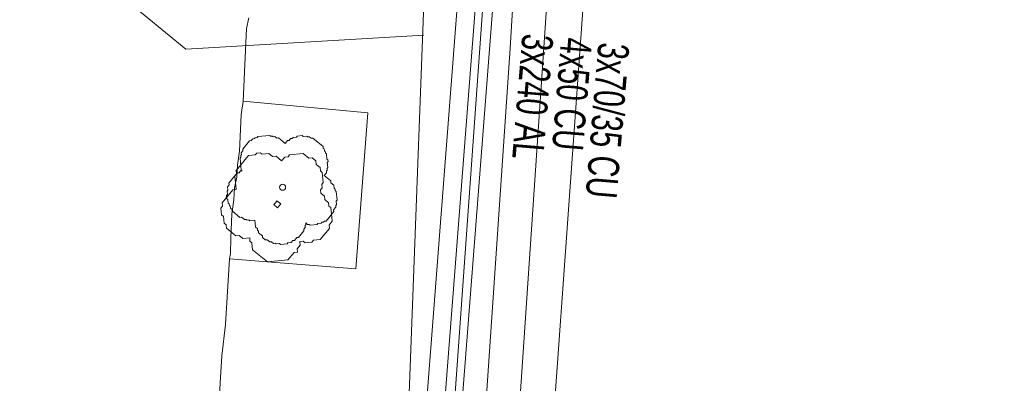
# Model space of a CAD drawing. Header units: metres. Extents: x -740 to 758, y -633 to 854.
# Tile 424 of 656: x -32.7 to -15.75, y -355.67 to -349.42. Entities that reach past the tile are written whole.
import ezdxf

# ---------------------------------------------------------------- set-up
doc = ezdxf.new("R2010")
doc.units = ezdxf.units.M
doc.header["$MEASUREMENT"] = 0
for name, color, linetype in [('Gas.LOVION', 7, 'Continuous'), ('Gis.LOVION', 7, 'Continuous'), ('Grundkarte.LOVION', 7, 'Continuous'), ('Strom.LOVION', 7, 'Continuous'), ('Telko.LOVION', 7, 'Continuous'), ('Wasser.LOVION', 7, 'Continuous')]:
    doc.layers.add(name, color=color, linetype=linetype)
doc.styles.add('ERSTELLTER_STIL_1', font='arial.ttf')

msp = doc.modelspace()

# ---------------------------------------------------------------- linework, layer by layer
at = {"layer": 'Gas.LOVION', "color": 5, "linetype": 'Continuous', "lineweight": 18}
msp.add_lwpolyline([(-27.533, -398.019), (-27.033, -389.68), (-26.695, -383.765), (-26.481, -380.656), (-26.287, -377.504), (-25.652, -368.279), (-24.929, -359.504), (-24.78, -357.554), (-24.256, -349.907), (-23.821, -342.727), (-23.171, -334.402), (-23.145, -333.912), (-22.395, -321.632), (-22.127, -316.818), (-22.047, -316.426), (-21.365, -312.517), (-20.447, -308.614)], dxfattribs=at)
at = {"layer": 'Gis.LOVION', "color": 44, "linetype": 'Continuous', "lineweight": 18}
msp.add_lwpolyline([(-27.775, -352.911), (-27.773, -352.94), (-27.786, -352.956), (-27.783, -352.986), (-27.809, -353.018), (-27.806, -353.047), (-27.899, -353.16), (-27.928, -353.162), (-27.968, -353.211), (-27.997, -353.213), (-28.024, -353.246), (-28.082, -353.251), (-28.095, -353.267), (-28.212, -353.279), (-28.228, -353.266), (-28.287, -353.271), (-28.303, -353.258), (-28.332, -353.261), (-28.364, -353.235), (-28.394, -353.237), (-28.442, -353.198), (-28.471, -353.201), (-28.519, -353.161), (-28.522, -353.132), (-28.587, -353.079), (-28.589, -353.05), (-28.606, -353.037), (-28.608, -353.007), (-28.641, -352.981), (-28.652, -352.864), (-28.74, -352.872), (-28.756, -352.859), (-28.785, -352.862), (-28.801, -352.849), (-28.83, -352.852), (-28.879, -352.812), (-28.908, -352.815), (-29.037, -352.709), (-29.039, -352.68), (-29.072, -352.654), (-29.074, -352.624), (-29.09, -352.611), (-29.093, -352.582), (-29.109, -352.569), (-29.115, -352.51), (-29.131, -352.497), (-29.137, -352.438), (-29.124, -352.422), (-29.129, -352.364), (-29.116, -352.348), (-29.122, -352.289), (-29.096, -352.257), (-29.098, -352.228), (-28.953, -352.051), (-28.924, -352.048), (-28.897, -352.016), (-28.868, -352.013), (-28.884, -352), (-28.904, -351.795), (-28.891, -351.779), (-28.894, -351.749), (-28.881, -351.733), (-28.884, -351.704), (-28.857, -351.672), (-28.86, -351.643), (-28.741, -351.498), (-28.712, -351.495), (-28.685, -351.463), (-28.656, -351.46), (-28.643, -351.444), (-28.614, -351.441), (-28.6, -351.425), (-28.396, -351.405), (-28.379, -351.418), (-28.35, -351.416), (-28.334, -351.429), (-28.305, -351.426), (-28.273, -351.452), (-28.243, -351.449), (-28.131, -351.542), (-28.091, -351.494), (-28.062, -351.491), (-28.036, -351.459), (-28.006, -351.456), (-27.993, -351.44), (-27.935, -351.434), (-27.921, -351.418), (-27.834, -351.409), (-27.818, -351.423), (-27.759, -351.417), (-27.743, -351.43), (-27.714, -351.427), (-27.681, -351.454), (-27.652, -351.451), (-27.475, -351.596), (-27.473, -351.625), (-27.457, -351.638), (-27.454, -351.668), (-27.438, -351.681), (-27.435, -351.71), (-27.419, -351.723), (-27.41, -351.811), (-27.394, -351.824), (-27.391, -351.854), (-27.404, -351.87), (-27.396, -351.958), (-27.409, -351.974), (-27.406, -352.003), (-27.419, -352.019), (-27.416, -352.048), (-27.456, -352.097), (-27.344, -352.189), (-27.341, -352.218), (-27.293, -352.258), (-27.287, -352.316), (-27.271, -352.33), (-27.268, -352.359), (-27.252, -352.372), (-27.237, -352.519), (-27.251, -352.535), (-27.245, -352.593), (-27.258, -352.609), (-27.255, -352.639), (-27.295, -352.687), (-27.292, -352.716), (-27.424, -352.877), (-27.453, -352.88), (-27.467, -352.896), (-27.496, -352.898), (-27.509, -352.915), (-27.568, -352.92), (-27.581, -352.936), (-27.698, -352.948), (-27.714, -352.935), (-27.743, -352.937)], close=True, dxfattribs=at)
msp.add_circle((-28.174, -352.296), 0.0523, dxfattribs=at)
at = {"layer": 'Grundkarte.LOVION', "color": 8, "linetype": 'Continuous', "lineweight": 18}
for points in [[(-47.04, -403.606), (-45.615, -383.723), (-44.433, -367.086), (-43.35, -352.468), (-42.184, -335.98), (-41.207, -322.998), (-40.023, -307.602), (-39.045, -295.537), (-20.542, -314.89), (-21.336, -325.814), (-22.255, -338.79), (-24.507, -370.162), (-25.902, -389.155), (-27.002, -405.105)], [(-47.04, -403.606), (-45.615, -383.723), (-44.433, -367.086), (-43.35, -352.468), (-42.184, -335.98), (-41.207, -322.998), (-40.023, -307.602), (-39.045, -295.537), (-20.542, -314.89), (-21.336, -325.814), (-22.255, -338.79), (-24.507, -370.162), (-25.902, -389.155), (-27.002, -405.105)], [(-28.852, -350.814), (-28.797, -349.568), (-28.756, -349.386)], [(-29.289, -356.325), (-29.222, -355.195), (-29.156, -354.657), (-29.09, -353.527), (-29.069, -353.436), (-29.065, -353.17), (-29.047, -352.755), (-29.011, -352.515), (-29.002, -352.307), (-28.961, -352.125), (-28.951, -351.918), (-28.916, -351.678), (-28.888, -351.054), (-28.852, -350.814)]]:
    msp.add_lwpolyline(points, dxfattribs=at)
at = {"layer": 'Grundkarte.LOVION', "color": 253, "linetype": 'Continuous', "lineweight": 18}
for points in [[(-22.255, -338.79), (-9.194, -339.671), (-3.183, -340.088), (21.842, -341.809), (21.651, -344.99), (25.376, -345.306), (23.851, -363.868), (22.007, -363.753), (23.645, -373.553), (-24.507, -370.162)], [(-29.09, -353.527), (-29.069, -353.436), (-29.065, -353.17), (-29.047, -352.755), (-29.011, -352.515), (-29.002, -352.307), (-28.961, -352.125), (-28.951, -351.918), (-28.916, -351.678), (-28.888, -351.054), (-28.852, -350.814), (-26.704, -351.018), (-26.915, -353.699)]]:
    msp.add_lwpolyline(points, close=True, dxfattribs=at)
at = {"layer": 'Grundkarte.LOVION', "color": 8, "linetype": 'Continuous', "lineweight": 18}
msp.add_lwpolyline([(-22.255, -338.79), (-9.194, -339.671), (-3.183, -340.088), (21.842, -341.809), (34.781, -342.642), (37.751, -374.538), (23.645, -373.553), (-24.507, -370.162)], close=True, dxfattribs=at)
at = {"layer": 'Grundkarte.LOVION', "color": 9, "linetype": 'Continuous', "lineweight": 18}
for points in [[(-27.877, -353.231), (-27.871, -353.29), (-27.924, -353.354), (-27.919, -353.413), (-27.977, -353.418), (-28.083, -353.547), (-28.434, -353.581), (-28.691, -353.37), (-28.703, -353.253), (-28.735, -353.226), (-28.74, -353.168), (-28.858, -353.179), (-28.922, -353.127), (-28.98, -353.132), (-29.141, -353), (-29.147, -352.942), (-29.179, -352.915), (-29.19, -352.798), (-29.223, -352.772), (-29.234, -352.655), (-29.208, -352.622), (-29.213, -352.564), (-29.028, -352.339), (-28.97, -352.333), (-28.993, -352.099), (-28.966, -352.067), (-28.972, -352.008), (-28.761, -351.751), (-28.644, -351.74), (-28.617, -351.708), (-28.559, -351.702), (-28.527, -351.728), (-28.409, -351.717), (-28.345, -351.77), (-28.287, -351.764), (-28.19, -351.843), (-28.137, -351.779), (-28.079, -351.773), (-28.052, -351.741), (-27.818, -351.718), (-27.722, -351.797), (-27.663, -351.792), (-27.599, -351.845), (-27.593, -351.903), (-27.529, -351.956), (-27.523, -352.014), (-27.491, -352.041), (-27.474, -352.217), (-27.5, -352.249), (-27.495, -352.307), (-27.521, -352.339), (-27.515, -352.398), (-27.451, -352.451), (-27.445, -352.509), (-27.381, -352.562), (-27.375, -352.621), (-27.343, -352.647), (-27.32, -352.881), (-27.373, -352.946), (-27.367, -353.004), (-27.526, -353.197), (-27.643, -353.208), (-27.669, -353.241), (-27.786, -353.252), (-27.819, -353.226)], [(-28.233, -352.616), (-28.259, -352.648), (-28.324, -352.595), (-28.297, -352.563), (-28.271, -352.531), (-28.206, -352.584)]]:
    msp.add_lwpolyline(points, close=True, dxfattribs=at)
at = {"layer": 'Strom.LOVION', "color": 150, "linetype": 'Continuous', "lineweight": 18}
for points in [[(-45.27, -341.144), (-45.349, -342.452), (-41.438, -342.705), (-37.581, -343.156), (-27.313, -344.487), (-24.522, -344.923), (-24.588, -345.757), (-25.622, -359.07), (-25.542, -360.643), (-26.009, -364.324), (-26.218, -370.049), (-27.101, -386.258), (-27.176, -387.758)], [(-44.956, -341.187), (-45.037, -342.17), (-40.571, -342.502), (-37.535, -342.87), (-27.267, -344.201), (-24.207, -344.671), (-24.29, -345.787), (-25.326, -359.07), (-25.246, -360.644), (-25.711, -364.354), (-25.868, -368.64), (-25.906, -370.063), (-26.803, -386.288), (-26.863, -387.181), (-26.894, -387.775), (-28.186, -402.221), (-28.216, -402.815), (-28.273, -405.111)]]:
    msp.add_lwpolyline(points, dxfattribs=at)
at = {"layer": 'Strom.LOVION', "color": 1, "linetype": 'Continuous', "lineweight": 18}
msp.add_lwpolyline([(-32.336, -452.576), (-32.106, -451.903), (-32.073, -449.373), (-31.606, -444.48), (-31.221, -439.492), (-30.628, -429.991), (-30.04, -414.993), (-28.905, -407.257), (-28.793, -402.206), (-27.475, -387.728), (-27.413, -386.244), (-26.514, -370.048), (-26.308, -364.294), (-25.84, -360.613), (-25.933, -359.056), (-24.782, -344.225)], dxfattribs=at)
at = {"layer": 'Telko.LOVION', "color": 1, "linetype": 'Continuous', "lineweight": 18}
msp.add_lwpolyline([(-18.412, -265.19), (-18.493, -267.681), (-18.548, -268.174), (-18.529, -268.674), (-22.266, -312.827), (-22.247, -313.327), (-22.198, -313.825), (-26.556, -374.752), (-26.66, -375.501), (-26.706, -374.737), (-24.346, -312.114), (-24.212, -311.362), (-24.361, -310.593), (-19.777, -276.614), (-19.66, -275.849), (-19.705, -275.085), (-19.161, -270.066), (-18.171, -265.388)], dxfattribs=at)
at = {"layer": 'Telko.LOVION', "color": 49, "linetype": 'Continuous', "lineweight": 18}
msp.add_lwpolyline([(-32.637, -347.623), (-29.841, -349.921), (-25.741, -349.683)], dxfattribs=at)
at = {"layer": 'Wasser.LOVION', "color": 150, "linetype": 'Continuous', "lineweight": 18}
msp.add_lwpolyline([(-27.295, -401.203), (-26.415, -388.437), (-25.913, -380.881), (-25.498, -376.51), (-24.828, -366.884), (-24.54, -362.57), (-23.303, -344.39), (-22.665, -334.899), (-21.962, -324.25), (-21.437, -317.223), (-21.424, -317.207), (-20.86, -312.098), (-19.654, -308.108)], dxfattribs=at)

# ---------------------------------------------------------------- texts
at = {"layer": 'Strom.LOVION', "color": 1, "linetype": 'Continuous', "lineweight": 18, "insert": (-24.05, -349.643), "char_height": 0.53354, "attachment_point": 7, "rotation": 265.2463, "style": 'ERSTELLTER_STIL_1'}
msp.add_mtext('{\\A1;\\W0.68548x;3x240 AL }', dxfattribs=at)
at = {"layer": 'Strom.LOVION', "color": 150, "linetype": 'Continuous', "lineweight": 18, "char_height": 0.53354, "attachment_point": 7, "style": 'ERSTELLTER_STIL_1'}
for s, insert, rotation in [('{\\A1;\\W0.66789x;4x50 CU }', (-23.383, -349.708), 265.2435), ('{\\A1;\\W0.67982x;3x70/35 CU }', (-22.743, -349.794), 265.2463)]:
    msp.add_mtext(s, dxfattribs=dict(at, insert=insert, rotation=rotation))

doc.saveas('drawing.dxf')
